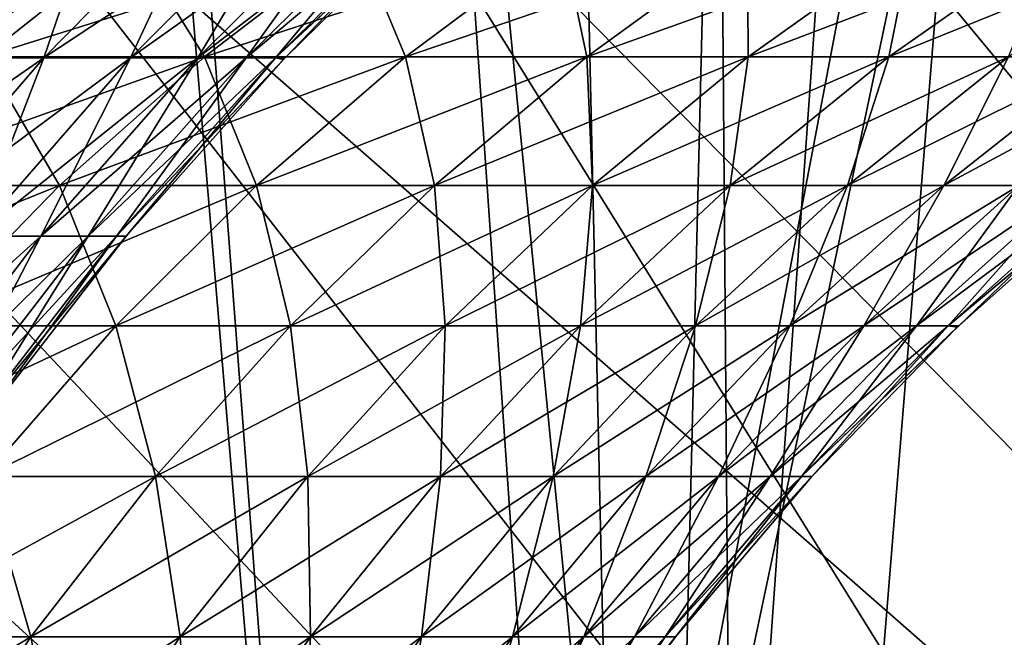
# Model space of a CAD drawing. Header units: millimetres. Extents: x -168 to 168, y -59 to 34.
# Tile 332 of 494: x 34.88 to 39.75, y -14.95 to -11.89. Entities that reach past the tile are written whole.
import ezdxf

# ---------------------------------------------------------------- set-up
doc = ezdxf.new("R2010")
doc.units = ezdxf.units.MM
doc.header["$LTSCALE"] = 33.374815
for name, color, linetype in [('2', 7, 'CONTINUOUS'), ('23', 7, 'CONTINUOUS'), ('24', 7, 'CONTINUOUS'), ('25', 7, 'CONTINUOUS'), ('26', 7, 'CONTINUOUS'), ('3', 7, 'CONTINUOUS'), ('33', 7, 'CONTINUOUS'), ('34', 7, 'CONTINUOUS'), ('37', 7, 'CONTINUOUS'), ('38', 7, 'CONTINUOUS'), ('8', 7, 'CONTINUOUS')]:
    doc.layers.add(name, color=color, linetype=linetype)

msp = doc.modelspace()

# ---------------------------------------------------------------- linework, layer by layer
at = {"layer": '2', "color": 7, "linetype": 'Continuous', "true_color": 0xf5f5f5}
for points in [[(30.325, -4.9554, 158.9694), (35.3034, -4.9554, 157.9384), (31.776, -23.5022, 158.8508), (30.325, -4.9554, 158.9694)], [(31.776, -23.5022, 158.8508), (35.3034, -4.9554, 157.9384), (36.7179, -23.5022, 157.7818), (31.776, -23.5022, 158.8508)], [(35.3034, -4.9554, 157.9384), (40.247, -4.9554, 156.7516), (36.7179, -23.5022, 157.7818), (35.3034, -4.9554, 157.9384)], [(36.7179, -23.5022, 157.7818), (40.247, -4.9554, 156.7516), (41.6241, -23.5022, 156.5591), (36.7179, -23.5022, 157.7818)]]:
    msp.add_3dface(points, dxfattribs=at)
at = {"layer": '23', "color": 3, "linetype": 'Continuous'}
for points in [[(33.5214, -12.076, -23.8311), (35.4348, -11.497, -22.5388), (34.7038, -12.076, -22.0739), (33.5214, -12.076, -23.8311)], [(34.2276, -11.497, -24.3331), (35.4348, -11.497, -22.5388), (33.5214, -12.076, -23.8311), (34.2276, -11.497, -24.3331)], [(34.7038, -12.076, -22.0739), (36.5481, -11.497, -20.6848), (35.7941, -12.076, -20.2581), (34.7038, -12.076, -22.0739)], [(35.4348, -11.497, -22.5388), (36.5481, -11.497, -20.6848), (34.7038, -12.076, -22.0739), (35.4348, -11.497, -22.5388)], [(35.7941, -12.076, -20.2581), (37.5645, -11.497, -18.7759), (36.7895, -12.076, -18.3886), (35.7941, -12.076, -20.2581)], [(36.5481, -11.497, -20.6848), (37.5645, -11.497, -18.7759), (35.7941, -12.076, -20.2581), (36.5481, -11.497, -20.6848)], [(37.5645, -11.497, -18.7759), (38.4812, -11.497, -16.8173), (36.7895, -12.076, -18.3886), (37.5645, -11.497, -18.7759)], [(36.7895, -12.076, -18.3886), (38.4812, -11.497, -16.8173), (37.6873, -12.076, -16.4703), (36.7895, -12.076, -18.3886)], [(38.4812, -11.497, -16.8173), (39.2959, -11.497, -14.814), (37.6873, -12.076, -16.4703), (38.4812, -11.497, -16.8173)], [(37.6873, -12.076, -16.4703), (39.2959, -11.497, -14.814), (38.4852, -12.076, -14.5084), (37.6873, -12.076, -16.4703)], [(38.4852, -12.076, -14.5084), (40.0064, -11.497, -12.7715), (39.1811, -12.076, -12.508), (38.4852, -12.076, -14.5084)], [(39.2959, -11.497, -14.814), (40.0064, -11.497, -12.7715), (38.4852, -12.076, -14.5084), (39.2959, -11.497, -14.814)], [(39.1811, -12.076, -12.508), (40.6109, -11.497, -10.6951), (39.773, -12.076, -10.4744), (39.1811, -12.076, -12.508)], [(40.0064, -11.497, -12.7715), (40.6109, -11.497, -10.6951), (39.1811, -12.076, -12.508), (40.0064, -11.497, -12.7715)], [(34.0084, -12.7139, -21.6316), (35.7941, -12.076, -20.2581), (35.0769, -12.7139, -19.8522), (34.0084, -12.7139, -21.6316)], [(34.7038, -12.076, -22.0739), (35.7941, -12.076, -20.2581), (34.0084, -12.7139, -21.6316), (34.7038, -12.076, -22.0739)], [(35.0769, -12.7139, -19.8522), (36.7895, -12.076, -18.3886), (36.0524, -12.7139, -18.0201), (35.0769, -12.7139, -19.8522)], [(35.7941, -12.076, -20.2581), (36.7895, -12.076, -18.3886), (35.0769, -12.7139, -19.8522), (35.7941, -12.076, -20.2581)], [(36.0524, -12.7139, -18.0201), (37.6873, -12.076, -16.4703), (36.9322, -12.7139, -16.1403), (36.0524, -12.7139, -18.0201)], [(36.7895, -12.076, -18.3886), (37.6873, -12.076, -16.4703), (36.0524, -12.7139, -18.0201), (36.7895, -12.076, -18.3886)], [(36.9322, -12.7139, -16.1403), (38.4852, -12.076, -14.5084), (37.7141, -12.7139, -14.2177), (36.9322, -12.7139, -16.1403)], [(37.6873, -12.076, -16.4703), (38.4852, -12.076, -14.5084), (36.9322, -12.7139, -16.1403), (37.6873, -12.076, -16.4703)], [(37.7141, -12.7139, -14.2177), (39.1811, -12.076, -12.508), (38.396, -12.7139, -12.2574), (37.7141, -12.7139, -14.2177)], [(38.4852, -12.076, -14.5084), (39.1811, -12.076, -12.508), (37.7141, -12.7139, -14.2177), (38.4852, -12.076, -14.5084)], [(38.396, -12.7139, -12.2574), (39.773, -12.076, -10.4744), (38.9761, -12.7139, -10.2645), (38.396, -12.7139, -12.2574)], [(39.1811, -12.076, -12.508), (39.773, -12.076, -10.4744), (38.396, -12.7139, -12.2574), (39.1811, -12.076, -12.508)], [(38.9761, -12.7139, -10.2645), (40.2595, -12.076, -8.4131), (39.4528, -12.7139, -8.2445), (38.9761, -12.7139, -10.2645)], [(39.773, -12.076, -10.4744), (40.2595, -12.076, -8.4131), (38.9761, -12.7139, -10.2645), (39.773, -12.076, -10.4744)], [(40.2595, -12.076, -8.4131), (40.6392, -12.076, -6.3294), (39.4528, -12.7139, -8.2445), (40.2595, -12.076, -8.4131)], [(39.4528, -12.7139, -8.2445), (40.6392, -12.076, -6.3294), (39.825, -12.7139, -6.2026), (39.4528, -12.7139, -8.2445)], [(34.0084, -12.7139, -21.6316), (35.0769, -12.7139, -19.8522), (33.3521, -13.4073, -21.2141), (34.0084, -12.7139, -21.6316)], [(33.3521, -13.4073, -21.2141), (35.0769, -12.7139, -19.8522), (34.4, -13.4073, -19.4691), (33.3521, -13.4073, -21.2141)], [(35.0769, -12.7139, -19.8522), (36.0524, -12.7139, -18.0201), (34.4, -13.4073, -19.4691), (35.0769, -12.7139, -19.8522)], [(34.4, -13.4073, -19.4691), (36.0524, -12.7139, -18.0201), (35.3566, -13.4073, -17.6724), (34.4, -13.4073, -19.4691)], [(36.0524, -12.7139, -18.0201), (36.9322, -12.7139, -16.1403), (35.3566, -13.4073, -17.6724), (36.0524, -12.7139, -18.0201)], [(35.3566, -13.4073, -17.6724), (36.9322, -12.7139, -16.1403), (36.2195, -13.4073, -15.8288), (35.3566, -13.4073, -17.6724)], [(36.9322, -12.7139, -16.1403), (37.7141, -12.7139, -14.2177), (36.2195, -13.4073, -15.8288), (36.9322, -12.7139, -16.1403)], [(36.2195, -13.4073, -15.8288), (37.7141, -12.7139, -14.2177), (36.9863, -13.4073, -13.9433), (36.2195, -13.4073, -15.8288)], [(37.7141, -12.7139, -14.2177), (38.396, -12.7139, -12.2574), (36.9863, -13.4073, -13.9433), (37.7141, -12.7139, -14.2177)], [(36.9863, -13.4073, -13.9433), (38.396, -12.7139, -12.2574), (37.6551, -13.4073, -12.0208), (36.9863, -13.4073, -13.9433)], [(38.396, -12.7139, -12.2574), (38.9761, -12.7139, -10.2645), (37.6551, -13.4073, -12.0208), (38.396, -12.7139, -12.2574)], [(37.6551, -13.4073, -12.0208), (38.9761, -12.7139, -10.2645), (38.2239, -13.4073, -10.0664), (37.6551, -13.4073, -12.0208)], [(38.9761, -12.7139, -10.2645), (39.4528, -12.7139, -8.2445), (38.2239, -13.4073, -10.0664), (38.9761, -12.7139, -10.2645)], [(38.2239, -13.4073, -10.0664), (39.4528, -12.7139, -8.2445), (38.6915, -13.4073, -8.0854), (38.2239, -13.4073, -10.0664)], [(39.4528, -12.7139, -8.2445), (39.825, -12.7139, -6.2026), (38.6915, -13.4073, -8.0854), (39.4528, -12.7139, -8.2445)], [(38.6915, -13.4073, -8.0854), (39.825, -12.7139, -6.2026), (39.0564, -13.4073, -6.0829), (38.6915, -13.4073, -8.0854)], [(39.825, -12.7139, -6.2026), (40.0914, -12.7139, -4.1442), (39.0564, -13.4073, -6.0829), (39.825, -12.7139, -6.2026)], [(39.0564, -13.4073, -6.0829), (40.0914, -12.7139, -4.1442), (39.3178, -13.4073, -4.0642), (39.0564, -13.4073, -6.0829)], [(39.3178, -13.4073, -4.0642), (40.2516, -12.7139, -2.0749), (39.4748, -13.4073, -2.0348), (39.3178, -13.4073, -4.0642)], [(40.0914, -12.7139, -4.1442), (40.2516, -12.7139, -2.0749), (39.3178, -13.4073, -4.0642), (40.0914, -12.7139, -4.1442)], [(40.2516, -12.7139, -2.0749), (40.3051, -12.7139), (39.4748, -13.4073, -2.0348), (40.2516, -12.7139, -2.0749)], [(39.4748, -13.4073, -2.0348), (40.3051, -12.7139), (40.2963, -12.7212), (39.4748, -13.4073, -2.0348)], [(39.5273, -13.4073), (39.4748, -13.4073, -2.0348), (40.2963, -12.7212), (39.5273, -13.4073)], [(33.7666, -14.1532, -19.1106), (35.3566, -13.4073, -17.6724), (34.7056, -14.1532, -17.347), (33.7666, -14.1532, -19.1106)], [(34.4, -13.4073, -19.4691), (35.3566, -13.4073, -17.6724), (33.7666, -14.1532, -19.1106), (34.4, -13.4073, -19.4691)], [(34.7056, -14.1532, -17.347), (36.2195, -13.4073, -15.8288), (35.5526, -14.1532, -15.5374), (34.7056, -14.1532, -17.347)], [(35.3566, -13.4073, -17.6724), (36.2195, -13.4073, -15.8288), (34.7056, -14.1532, -17.347), (35.3566, -13.4073, -17.6724)], [(35.5526, -14.1532, -15.5374), (36.9863, -13.4073, -13.9433), (36.3053, -14.1532, -13.6866), (35.5526, -14.1532, -15.5374)], [(36.2195, -13.4073, -15.8288), (36.9863, -13.4073, -13.9433), (35.5526, -14.1532, -15.5374), (36.2195, -13.4073, -15.8288)], [(36.3053, -14.1532, -13.6866), (37.6551, -13.4073, -12.0208), (36.9617, -14.1532, -11.7995), (36.3053, -14.1532, -13.6866)], [(36.9863, -13.4073, -13.9433), (37.6551, -13.4073, -12.0208), (36.3053, -14.1532, -13.6866), (36.9863, -13.4073, -13.9433)], [(36.9617, -14.1532, -11.7995), (38.2239, -13.4073, -10.0664), (37.5202, -14.1532, -9.8811), (36.9617, -14.1532, -11.7995)], [(37.6551, -13.4073, -12.0208), (38.2239, -13.4073, -10.0664), (36.9617, -14.1532, -11.7995), (37.6551, -13.4073, -12.0208)], [(38.2239, -13.4073, -10.0664), (38.6915, -13.4073, -8.0854), (37.5202, -14.1532, -9.8811), (38.2239, -13.4073, -10.0664)], [(37.5202, -14.1532, -9.8811), (38.6915, -13.4073, -8.0854), (37.9791, -14.1532, -7.9365), (37.5202, -14.1532, -9.8811)], [(38.6915, -13.4073, -8.0854), (39.0564, -13.4073, -6.0829), (37.9791, -14.1532, -7.9365), (38.6915, -13.4073, -8.0854)], [(37.9791, -14.1532, -7.9365), (39.0564, -13.4073, -6.0829), (38.3373, -14.1532, -5.9709), (37.9791, -14.1532, -7.9365)], [(38.3373, -14.1532, -5.9709), (39.3178, -13.4073, -4.0642), (38.5938, -14.1532, -3.9894), (38.3373, -14.1532, -5.9709)], [(39.0564, -13.4073, -6.0829), (39.3178, -13.4073, -4.0642), (38.3373, -14.1532, -5.9709), (39.0564, -13.4073, -6.0829)], [(38.5938, -14.1532, -3.9894), (39.4748, -13.4073, -2.0348), (38.748, -14.1532, -1.9973), (38.5938, -14.1532, -3.9894)], [(39.3178, -13.4073, -4.0642), (39.4748, -13.4073, -2.0348), (38.5938, -14.1532, -3.9894), (39.3178, -13.4073, -4.0642)], [(38.748, -14.1532, -1.9973), (39.5273, -13.4073), (39.5197, -13.4145), (38.748, -14.1532, -1.9973)], [(39.4748, -13.4073, -2.0348), (39.5273, -13.4073), (38.748, -14.1532, -1.9973), (39.4748, -13.4073, -2.0348)], [(38.7995, -14.1532), (38.748, -14.1532, -1.9973), (39.5197, -13.4145), (38.7995, -14.1532)], [(34.1025, -14.9477, -17.0455), (35.5526, -14.1532, -15.5374), (34.9348, -14.9477, -15.2674), (34.1025, -14.9477, -17.0455)], [(34.7056, -14.1532, -17.347), (35.5526, -14.1532, -15.5374), (34.1025, -14.9477, -17.0455), (34.7056, -14.1532, -17.347)], [(34.9348, -14.9477, -15.2674), (36.3053, -14.1532, -13.6866), (35.6744, -14.9477, -13.4487), (34.9348, -14.9477, -15.2674)], [(35.5526, -14.1532, -15.5374), (36.3053, -14.1532, -13.6866), (34.9348, -14.9477, -15.2674), (35.5526, -14.1532, -15.5374)], [(35.6744, -14.9477, -13.4487), (36.9617, -14.1532, -11.7995), (36.3194, -14.9477, -11.5944), (35.6744, -14.9477, -13.4487)], [(36.3053, -14.1532, -13.6866), (36.9617, -14.1532, -11.7995), (35.6744, -14.9477, -13.4487), (36.3053, -14.1532, -13.6866)], [(36.9617, -14.1532, -11.7995), (37.5202, -14.1532, -9.8811), (36.3194, -14.9477, -11.5944), (36.9617, -14.1532, -11.7995)], [(36.3194, -14.9477, -11.5944), (37.5202, -14.1532, -9.8811), (36.8681, -14.9477, -9.7094), (36.3194, -14.9477, -11.5944)], [(37.5202, -14.1532, -9.8811), (37.9791, -14.1532, -7.9365), (36.8681, -14.9477, -9.7094), (37.5202, -14.1532, -9.8811)], [(36.8681, -14.9477, -9.7094), (37.9791, -14.1532, -7.9365), (37.3191, -14.9477, -7.7986), (36.8681, -14.9477, -9.7094)], [(37.3191, -14.9477, -7.7986), (38.3373, -14.1532, -5.9709), (37.6711, -14.9477, -5.8671), (37.3191, -14.9477, -7.7986)], [(37.9791, -14.1532, -7.9365), (38.3373, -14.1532, -5.9709), (37.3191, -14.9477, -7.7986), (37.9791, -14.1532, -7.9365)], [(37.6711, -14.9477, -5.8671), (38.5938, -14.1532, -3.9894), (37.9231, -14.9477, -3.9201), (37.6711, -14.9477, -5.8671)], [(38.3373, -14.1532, -5.9709), (38.5938, -14.1532, -3.9894), (37.6711, -14.9477, -5.8671), (38.3373, -14.1532, -5.9709)], [(37.9231, -14.9477, -3.9201), (38.748, -14.1532, -1.9973), (38.0747, -14.9477, -1.9626), (37.9231, -14.9477, -3.9201)], [(38.5938, -14.1532, -3.9894), (38.748, -14.1532, -1.9973), (37.9231, -14.9477, -3.9201), (38.5938, -14.1532, -3.9894)], [(38.0747, -14.9477, -1.9626), (38.7995, -14.1532), (38.1252, -14.9477), (38.0747, -14.9477, -1.9626)], [(38.748, -14.1532, -1.9973), (38.7995, -14.1532), (38.0747, -14.9477, -1.9626), (38.748, -14.1532, -1.9973)], [(34.1025, -14.9477, -17.0455), (34.9348, -14.9477, -15.2674), (33.5502, -15.7872, -16.7695), (34.1025, -14.9477, -17.0455)], [(33.5502, -15.7872, -16.7695), (34.9348, -14.9477, -15.2674), (34.369, -15.7872, -15.0201), (33.5502, -15.7872, -16.7695)], [(34.9348, -14.9477, -15.2674), (35.6744, -14.9477, -13.4487), (34.369, -15.7872, -15.0201), (34.9348, -14.9477, -15.2674)], [(34.369, -15.7872, -15.0201), (35.6744, -14.9477, -13.4487), (35.0966, -15.7872, -13.2309), (34.369, -15.7872, -15.0201)], [(35.0966, -15.7872, -13.2309), (36.3194, -14.9477, -11.5944), (35.7312, -15.7872, -11.4067), (35.0966, -15.7872, -13.2309)], [(35.6744, -14.9477, -13.4487), (36.3194, -14.9477, -11.5944), (35.0966, -15.7872, -13.2309), (35.6744, -14.9477, -13.4487)], [(35.7312, -15.7872, -11.4067), (36.8681, -14.9477, -9.7094), (36.271, -15.7872, -9.5521), (35.7312, -15.7872, -11.4067)], [(36.3194, -14.9477, -11.5944), (36.8681, -14.9477, -9.7094), (35.7312, -15.7872, -11.4067), (36.3194, -14.9477, -11.5944)], [(36.271, -15.7872, -9.5521), (37.3191, -14.9477, -7.7986), (36.7147, -15.7872, -7.6723), (36.271, -15.7872, -9.5521)], [(36.8681, -14.9477, -9.7094), (37.3191, -14.9477, -7.7986), (36.271, -15.7872, -9.5521), (36.8681, -14.9477, -9.7094)], [(36.7147, -15.7872, -7.6723), (37.6711, -14.9477, -5.8671), (37.0609, -15.7872, -5.7721), (36.7147, -15.7872, -7.6723)], [(37.3191, -14.9477, -7.7986), (37.6711, -14.9477, -5.8671), (36.7147, -15.7872, -7.6723), (37.3191, -14.9477, -7.7986)], [(37.0609, -15.7872, -5.7721), (37.9231, -14.9477, -3.9201), (37.3089, -15.7872, -3.8566), (37.0609, -15.7872, -5.7721)], [(37.6711, -14.9477, -5.8671), (37.9231, -14.9477, -3.9201), (37.0609, -15.7872, -5.7721), (37.6711, -14.9477, -5.8671)], [(37.3089, -15.7872, -3.8566), (38.0747, -14.9477, -1.9626), (37.458, -15.7872, -1.9309), (37.3089, -15.7872, -3.8566)], [(37.9231, -14.9477, -3.9201), (38.0747, -14.9477, -1.9626), (37.3089, -15.7872, -3.8566), (37.9231, -14.9477, -3.9201)], [(37.458, -15.7872, -1.9309), (38.1252, -14.9477), (37.5077, -15.7872), (37.458, -15.7872, -1.9309)], [(38.0747, -14.9477, -1.9626), (38.1252, -14.9477), (37.458, -15.7872, -1.9309), (38.0747, -14.9477, -1.9626)]]:
    msp.add_3dface(points, dxfattribs=at)
at = {"layer": '24', "color": 3, "linetype": 'Continuous'}
for points in [[(35.4348, -11.497, 22.5388), (34.2276, -11.497, 24.3331), (34.7038, -12.076, 22.0739), (35.4348, -11.497, 22.5388)], [(35.7941, -12.076, 20.2581), (35.4348, -11.497, 22.5388), (34.7038, -12.076, 22.0739), (35.7941, -12.076, 20.2581)], [(36.5481, -11.497, 20.6848), (35.4348, -11.497, 22.5388), (35.7941, -12.076, 20.2581), (36.5481, -11.497, 20.6848)], [(36.7895, -12.076, 18.3886), (36.5481, -11.497, 20.6848), (35.7941, -12.076, 20.2581), (36.7895, -12.076, 18.3886)], [(37.5645, -11.497, 18.7759), (36.5481, -11.497, 20.6848), (36.7895, -12.076, 18.3886), (37.5645, -11.497, 18.7759)], [(37.6873, -12.076, 16.4703), (37.5645, -11.497, 18.7759), (36.7895, -12.076, 18.3886), (37.6873, -12.076, 16.4703)], [(38.4812, -11.497, 16.8173), (37.5645, -11.497, 18.7759), (37.6873, -12.076, 16.4703), (38.4812, -11.497, 16.8173)], [(38.4852, -12.076, 14.5084), (38.4812, -11.497, 16.8173), (37.6873, -12.076, 16.4703), (38.4852, -12.076, 14.5084)], [(39.2959, -11.497, 14.814), (38.4812, -11.497, 16.8173), (38.4852, -12.076, 14.5084), (39.2959, -11.497, 14.814)], [(39.1811, -12.076, 12.508), (39.2959, -11.497, 14.814), (38.4852, -12.076, 14.5084), (39.1811, -12.076, 12.508)], [(39.773, -12.076, 10.4744), (40.0064, -11.497, 12.7715), (39.1811, -12.076, 12.508), (39.773, -12.076, 10.4744)], [(40.0064, -11.497, 12.7715), (39.2959, -11.497, 14.814), (39.1811, -12.076, 12.508), (40.0064, -11.497, 12.7715)], [(35.0769, -12.7139, 19.8522), (34.7038, -12.076, 22.0739), (34.0084, -12.7139, 21.6316), (35.0769, -12.7139, 19.8522)], [(35.7941, -12.076, 20.2581), (34.7038, -12.076, 22.0739), (35.0769, -12.7139, 19.8522), (35.7941, -12.076, 20.2581)], [(36.0524, -12.7139, 18.0201), (35.7941, -12.076, 20.2581), (35.0769, -12.7139, 19.8522), (36.0524, -12.7139, 18.0201)], [(36.7895, -12.076, 18.3886), (35.7941, -12.076, 20.2581), (36.0524, -12.7139, 18.0201), (36.7895, -12.076, 18.3886)], [(36.9322, -12.7139, 16.1403), (36.7895, -12.076, 18.3886), (36.0524, -12.7139, 18.0201), (36.9322, -12.7139, 16.1403)], [(37.6873, -12.076, 16.4703), (36.7895, -12.076, 18.3886), (36.9322, -12.7139, 16.1403), (37.6873, -12.076, 16.4703)], [(37.7141, -12.7139, 14.2177), (37.6873, -12.076, 16.4703), (36.9322, -12.7139, 16.1403), (37.7141, -12.7139, 14.2177)], [(38.4852, -12.076, 14.5084), (37.6873, -12.076, 16.4703), (37.7141, -12.7139, 14.2177), (38.4852, -12.076, 14.5084)], [(38.396, -12.7139, 12.2574), (38.4852, -12.076, 14.5084), (37.7141, -12.7139, 14.2177), (38.396, -12.7139, 12.2574)], [(38.9761, -12.7139, 10.2645), (39.1811, -12.076, 12.508), (38.396, -12.7139, 12.2574), (38.9761, -12.7139, 10.2645)], [(39.1811, -12.076, 12.508), (38.4852, -12.076, 14.5084), (38.396, -12.7139, 12.2574), (39.1811, -12.076, 12.508)], [(39.4528, -12.7139, 8.2445), (39.773, -12.076, 10.4744), (38.9761, -12.7139, 10.2645), (39.4528, -12.7139, 8.2445)], [(39.773, -12.076, 10.4744), (39.1811, -12.076, 12.508), (38.9761, -12.7139, 10.2645), (39.773, -12.076, 10.4744)], [(39.825, -12.7139, 6.2026), (40.2595, -12.076, 8.4131), (39.4528, -12.7139, 8.2445), (39.825, -12.7139, 6.2026)], [(40.2595, -12.076, 8.4131), (39.773, -12.076, 10.4744), (39.4528, -12.7139, 8.2445), (40.2595, -12.076, 8.4131)], [(35.0769, -12.7139, 19.8522), (34.0084, -12.7139, 21.6316), (34.4, -13.4073, 19.4691), (35.0769, -12.7139, 19.8522)], [(35.3566, -13.4073, 17.6724), (35.0769, -12.7139, 19.8522), (34.4, -13.4073, 19.4691), (35.3566, -13.4073, 17.6724)], [(36.0524, -12.7139, 18.0201), (35.0769, -12.7139, 19.8522), (35.3566, -13.4073, 17.6724), (36.0524, -12.7139, 18.0201)], [(36.2195, -13.4073, 15.8288), (36.0524, -12.7139, 18.0201), (35.3566, -13.4073, 17.6724), (36.2195, -13.4073, 15.8288)], [(36.9322, -12.7139, 16.1403), (36.0524, -12.7139, 18.0201), (36.2195, -13.4073, 15.8288), (36.9322, -12.7139, 16.1403)], [(36.9863, -13.4073, 13.9433), (36.9322, -12.7139, 16.1403), (36.2195, -13.4073, 15.8288), (36.9863, -13.4073, 13.9433)], [(37.7141, -12.7139, 14.2177), (36.9322, -12.7139, 16.1403), (36.9863, -13.4073, 13.9433), (37.7141, -12.7139, 14.2177)], [(37.6551, -13.4073, 12.0208), (37.7141, -12.7139, 14.2177), (36.9863, -13.4073, 13.9433), (37.6551, -13.4073, 12.0208)], [(38.2239, -13.4073, 10.0664), (38.396, -12.7139, 12.2574), (37.6551, -13.4073, 12.0208), (38.2239, -13.4073, 10.0664)], [(38.396, -12.7139, 12.2574), (37.7141, -12.7139, 14.2177), (37.6551, -13.4073, 12.0208), (38.396, -12.7139, 12.2574)], [(38.6915, -13.4073, 8.0854), (38.9761, -12.7139, 10.2645), (38.2239, -13.4073, 10.0664), (38.6915, -13.4073, 8.0854)], [(38.9761, -12.7139, 10.2645), (38.396, -12.7139, 12.2574), (38.2239, -13.4073, 10.0664), (38.9761, -12.7139, 10.2645)], [(39.0564, -13.4073, 6.0829), (39.4528, -12.7139, 8.2445), (38.6915, -13.4073, 8.0854), (39.0564, -13.4073, 6.0829)], [(39.4528, -12.7139, 8.2445), (38.9761, -12.7139, 10.2645), (38.6915, -13.4073, 8.0854), (39.4528, -12.7139, 8.2445)], [(39.3178, -13.4073, 4.0642), (39.825, -12.7139, 6.2026), (39.0564, -13.4073, 6.0829), (39.3178, -13.4073, 4.0642)], [(39.825, -12.7139, 6.2026), (39.4528, -12.7139, 8.2445), (39.0564, -13.4073, 6.0829), (39.825, -12.7139, 6.2026)], [(40.0914, -12.7139, 4.1442), (39.825, -12.7139, 6.2026), (39.3178, -13.4073, 4.0642), (40.0914, -12.7139, 4.1442)], [(39.4748, -13.4073, 2.0348), (40.0914, -12.7139, 4.1442), (39.3178, -13.4073, 4.0642), (39.4748, -13.4073, 2.0348)], [(40.2516, -12.7139, 2.0749), (40.0914, -12.7139, 4.1442), (39.4748, -13.4073, 2.0348), (40.2516, -12.7139, 2.0749)], [(39.5273, -13.4073), (40.2516, -12.7139, 2.0749), (39.4748, -13.4073, 2.0348), (39.5273, -13.4073)], [(39.5273, -13.4073), (40.2963, -12.7212), (40.2516, -12.7139, 2.0749), (39.5273, -13.4073)], [(35.3566, -13.4073, 17.6724), (34.4, -13.4073, 19.4691), (34.7056, -14.1532, 17.347), (35.3566, -13.4073, 17.6724)], [(35.5526, -14.1532, 15.5374), (35.3566, -13.4073, 17.6724), (34.7056, -14.1532, 17.347), (35.5526, -14.1532, 15.5374)], [(36.2195, -13.4073, 15.8288), (35.3566, -13.4073, 17.6724), (35.5526, -14.1532, 15.5374), (36.2195, -13.4073, 15.8288)], [(36.3053, -14.1532, 13.6866), (36.2195, -13.4073, 15.8288), (35.5526, -14.1532, 15.5374), (36.3053, -14.1532, 13.6866)], [(36.9863, -13.4073, 13.9433), (36.2195, -13.4073, 15.8288), (36.3053, -14.1532, 13.6866), (36.9863, -13.4073, 13.9433)], [(36.9617, -14.1532, 11.7995), (36.9863, -13.4073, 13.9433), (36.3053, -14.1532, 13.6866), (36.9617, -14.1532, 11.7995)], [(37.6551, -13.4073, 12.0208), (36.9863, -13.4073, 13.9433), (36.9617, -14.1532, 11.7995), (37.6551, -13.4073, 12.0208)], [(37.5202, -14.1532, 9.8811), (37.6551, -13.4073, 12.0208), (36.9617, -14.1532, 11.7995), (37.5202, -14.1532, 9.8811)], [(38.2239, -13.4073, 10.0664), (37.6551, -13.4073, 12.0208), (37.5202, -14.1532, 9.8811), (38.2239, -13.4073, 10.0664)], [(37.9791, -14.1532, 7.9365), (38.2239, -13.4073, 10.0664), (37.5202, -14.1532, 9.8811), (37.9791, -14.1532, 7.9365)], [(38.6915, -13.4073, 8.0854), (38.2239, -13.4073, 10.0664), (37.9791, -14.1532, 7.9365), (38.6915, -13.4073, 8.0854)], [(38.3373, -14.1532, 5.9709), (38.6915, -13.4073, 8.0854), (37.9791, -14.1532, 7.9365), (38.3373, -14.1532, 5.9709)], [(39.0564, -13.4073, 6.0829), (38.6915, -13.4073, 8.0854), (38.3373, -14.1532, 5.9709), (39.0564, -13.4073, 6.0829)], [(38.5938, -14.1532, 3.9894), (39.0564, -13.4073, 6.0829), (38.3373, -14.1532, 5.9709), (38.5938, -14.1532, 3.9894)], [(39.3178, -13.4073, 4.0642), (39.0564, -13.4073, 6.0829), (38.5938, -14.1532, 3.9894), (39.3178, -13.4073, 4.0642)], [(38.748, -14.1532, 1.9973), (39.3178, -13.4073, 4.0642), (38.5938, -14.1532, 3.9894), (38.748, -14.1532, 1.9973)], [(39.4748, -13.4073, 2.0348), (39.3178, -13.4073, 4.0642), (38.748, -14.1532, 1.9973), (39.4748, -13.4073, 2.0348)], [(38.7995, -14.1532), (39.4748, -13.4073, 2.0348), (38.748, -14.1532, 1.9973), (38.7995, -14.1532)], [(38.7995, -14.1532), (39.5197, -13.4145), (39.4748, -13.4073, 2.0348), (38.7995, -14.1532)], [(39.5197, -13.4145), (39.5273, -13.4073), (39.4748, -13.4073, 2.0348), (39.5197, -13.4145)], [(34.9348, -14.9477, 15.2674), (34.7056, -14.1532, 17.347), (34.1025, -14.9477, 17.0455), (34.9348, -14.9477, 15.2674)], [(35.5526, -14.1532, 15.5374), (34.7056, -14.1532, 17.347), (34.9348, -14.9477, 15.2674), (35.5526, -14.1532, 15.5374)], [(35.6744, -14.9477, 13.4487), (35.5526, -14.1532, 15.5374), (34.9348, -14.9477, 15.2674), (35.6744, -14.9477, 13.4487)], [(36.3053, -14.1532, 13.6866), (35.5526, -14.1532, 15.5374), (35.6744, -14.9477, 13.4487), (36.3053, -14.1532, 13.6866)], [(36.3194, -14.9477, 11.5944), (36.3053, -14.1532, 13.6866), (35.6744, -14.9477, 13.4487), (36.3194, -14.9477, 11.5944)], [(36.9617, -14.1532, 11.7995), (36.3053, -14.1532, 13.6866), (36.3194, -14.9477, 11.5944), (36.9617, -14.1532, 11.7995)], [(36.8681, -14.9477, 9.7094), (36.9617, -14.1532, 11.7995), (36.3194, -14.9477, 11.5944), (36.8681, -14.9477, 9.7094)], [(37.3191, -14.9477, 7.7986), (37.5202, -14.1532, 9.8811), (36.8681, -14.9477, 9.7094), (37.3191, -14.9477, 7.7986)], [(37.5202, -14.1532, 9.8811), (36.9617, -14.1532, 11.7995), (36.8681, -14.9477, 9.7094), (37.5202, -14.1532, 9.8811)], [(37.6711, -14.9477, 5.8671), (37.9791, -14.1532, 7.9365), (37.3191, -14.9477, 7.7986), (37.6711, -14.9477, 5.8671)], [(37.9791, -14.1532, 7.9365), (37.5202, -14.1532, 9.8811), (37.3191, -14.9477, 7.7986), (37.9791, -14.1532, 7.9365)], [(38.3373, -14.1532, 5.9709), (37.9791, -14.1532, 7.9365), (37.6711, -14.9477, 5.8671), (38.3373, -14.1532, 5.9709)], [(37.9231, -14.9477, 3.9201), (38.3373, -14.1532, 5.9709), (37.6711, -14.9477, 5.8671), (37.9231, -14.9477, 3.9201)], [(38.0747, -14.9477, 1.9626), (38.5938, -14.1532, 3.9894), (37.9231, -14.9477, 3.9201), (38.0747, -14.9477, 1.9626)], [(38.5938, -14.1532, 3.9894), (38.3373, -14.1532, 5.9709), (37.9231, -14.9477, 3.9201), (38.5938, -14.1532, 3.9894)], [(38.748, -14.1532, 1.9973), (38.5938, -14.1532, 3.9894), (38.0747, -14.9477, 1.9626), (38.748, -14.1532, 1.9973)], [(38.1252, -14.9477), (38.748, -14.1532, 1.9973), (38.0747, -14.9477, 1.9626), (38.1252, -14.9477)], [(38.1252, -14.9477), (38.7995, -14.1532), (38.748, -14.1532, 1.9973), (38.1252, -14.9477)], [(34.9348, -14.9477, 15.2674), (34.1025, -14.9477, 17.0455), (34.369, -15.7872, 15.0201), (34.9348, -14.9477, 15.2674)], [(35.0966, -15.7872, 13.2309), (34.9348, -14.9477, 15.2674), (34.369, -15.7872, 15.0201), (35.0966, -15.7872, 13.2309)], [(35.6744, -14.9477, 13.4487), (34.9348, -14.9477, 15.2674), (35.0966, -15.7872, 13.2309), (35.6744, -14.9477, 13.4487)], [(35.7312, -15.7872, 11.4067), (35.6744, -14.9477, 13.4487), (35.0966, -15.7872, 13.2309), (35.7312, -15.7872, 11.4067)], [(36.3194, -14.9477, 11.5944), (35.6744, -14.9477, 13.4487), (35.7312, -15.7872, 11.4067), (36.3194, -14.9477, 11.5944)], [(36.271, -15.7872, 9.5521), (36.3194, -14.9477, 11.5944), (35.7312, -15.7872, 11.4067), (36.271, -15.7872, 9.5521)], [(36.8681, -14.9477, 9.7094), (36.3194, -14.9477, 11.5944), (36.271, -15.7872, 9.5521), (36.8681, -14.9477, 9.7094)], [(36.7147, -15.7872, 7.6723), (36.8681, -14.9477, 9.7094), (36.271, -15.7872, 9.5521), (36.7147, -15.7872, 7.6723)], [(37.3191, -14.9477, 7.7986), (36.8681, -14.9477, 9.7094), (36.7147, -15.7872, 7.6723), (37.3191, -14.9477, 7.7986)], [(37.0609, -15.7872, 5.7721), (37.3191, -14.9477, 7.7986), (36.7147, -15.7872, 7.6723), (37.0609, -15.7872, 5.7721)], [(37.6711, -14.9477, 5.8671), (37.3191, -14.9477, 7.7986), (37.0609, -15.7872, 5.7721), (37.6711, -14.9477, 5.8671)], [(37.3089, -15.7872, 3.8566), (37.6711, -14.9477, 5.8671), (37.0609, -15.7872, 5.7721), (37.3089, -15.7872, 3.8566)], [(37.9231, -14.9477, 3.9201), (37.6711, -14.9477, 5.8671), (37.3089, -15.7872, 3.8566), (37.9231, -14.9477, 3.9201)], [(37.458, -15.7872, 1.9309), (37.9231, -14.9477, 3.9201), (37.3089, -15.7872, 3.8566), (37.458, -15.7872, 1.9309)], [(38.0747, -14.9477, 1.9626), (37.9231, -14.9477, 3.9201), (37.458, -15.7872, 1.9309), (38.0747, -14.9477, 1.9626)], [(37.5077, -15.7872), (38.0747, -14.9477, 1.9626), (37.458, -15.7872, 1.9309), (37.5077, -15.7872)], [(37.5077, -15.7872), (38.1252, -14.9477), (38.0747, -14.9477, 1.9626), (37.5077, -15.7872)]]:
    msp.add_3dface(points, dxfattribs=at)
at = {"layer": '25', "color": 7, "linetype": 'Continuous', "true_color": 0xf5f5f5}
for points in [[(34.9998, -12.0808, -9.2174), (35.2831, -11.2523, -11.2636), (34.4789, -12.0808, -11.0069), (34.9998, -12.0808, -9.2174)], [(35.2831, -11.2523, -11.2636), (34.6565, -11.2523, -13.065), (34.4789, -12.0808, -11.0069), (35.2831, -11.2523, -11.2636)], [(35.4279, -12.0808, -7.4034), (35.8162, -11.2523, -9.4324), (34.9998, -12.0808, -9.2174), (35.4279, -12.0808, -7.4034)], [(35.8162, -11.2523, -9.4324), (35.2831, -11.2523, -11.2636), (34.9998, -12.0808, -9.2174), (35.8162, -11.2523, -9.4324)], [(35.762, -12.0808, -5.5698), (36.2543, -11.2523, -7.5761), (35.4279, -12.0808, -7.4034), (35.762, -12.0808, -5.5698)], [(36.2543, -11.2523, -7.5761), (35.8162, -11.2523, -9.4324), (35.4279, -12.0808, -7.4034), (36.2543, -11.2523, -7.5761)], [(36.0013, -12.0808, -3.7214), (36.5962, -11.2523, -5.6997), (35.762, -12.0808, -5.5698), (36.0013, -12.0808, -3.7214)], [(36.5962, -11.2523, -5.6997), (36.2543, -11.2523, -7.5761), (35.762, -12.0808, -5.5698), (36.5962, -11.2523, -5.6997)], [(36.1452, -12.0808, -1.8632), (36.8411, -11.2523, -3.8082), (36.0013, -12.0808, -3.7214), (36.1452, -12.0808, -1.8632)], [(36.8411, -11.2523, -3.8082), (36.5962, -11.2523, -5.6997), (36.0013, -12.0808, -3.7214), (36.8411, -11.2523, -3.8082)], [(36.1932, -12.0808), (36.9883, -11.2523, -1.9066), (36.1452, -12.0808, -1.8632), (36.1932, -12.0808)], [(36.9883, -11.2523, -1.9066), (36.8411, -11.2523, -3.8082), (36.1452, -12.0808, -1.8632), (36.9883, -11.2523, -1.9066)], [(37.0278, -11.2611), (36.9883, -11.2523, -1.9066), (36.1932, -12.0808), (37.0278, -11.2611)], [(34.9998, -12.0808, -9.2174), (34.4789, -12.0808, -11.0069), (34.2394, -12.9644, -9.0171), (34.9998, -12.0808, -9.2174)], [(34.6581, -12.9644, -7.2425), (34.9998, -12.0808, -9.2174), (34.2394, -12.9644, -9.0171), (34.6581, -12.9644, -7.2425)], [(34.985, -12.9644, -5.4488), (35.4279, -12.0808, -7.4034), (34.6581, -12.9644, -7.2425), (34.985, -12.9644, -5.4488)], [(35.4279, -12.0808, -7.4034), (34.9998, -12.0808, -9.2174), (34.6581, -12.9644, -7.2425), (35.4279, -12.0808, -7.4034)], [(35.2191, -12.9644, -3.6406), (35.762, -12.0808, -5.5698), (34.985, -12.9644, -5.4488), (35.2191, -12.9644, -3.6406)], [(35.762, -12.0808, -5.5698), (35.4279, -12.0808, -7.4034), (34.985, -12.9644, -5.4488), (35.762, -12.0808, -5.5698)], [(35.3598, -12.9644, -1.8227), (36.0013, -12.0808, -3.7214), (35.2191, -12.9644, -3.6406), (35.3598, -12.9644, -1.8227)], [(36.0013, -12.0808, -3.7214), (35.762, -12.0808, -5.5698), (35.2191, -12.9644, -3.6406), (36.0013, -12.0808, -3.7214)], [(35.4068, -12.9644), (36.1452, -12.0808, -1.8632), (35.3598, -12.9644, -1.8227), (35.4068, -12.9644)], [(36.1452, -12.0808, -1.8632), (36.0013, -12.0808, -3.7214), (35.3598, -12.9644, -1.8227), (36.1452, -12.0808, -1.8632)], [(36.185, -12.0894), (36.1452, -12.0808, -1.8632), (35.4068, -12.9644), (36.185, -12.0894)], [(36.1932, -12.0808), (36.1452, -12.0808, -1.8632), (36.185, -12.0894), (36.1932, -12.0808)], [(34.4981, -13.8991, -3.566), (34.985, -12.9644, -5.4488), (34.2688, -13.8991, -5.3372), (34.4981, -13.8991, -3.566)], [(34.985, -12.9644, -5.4488), (34.6581, -12.9644, -7.2425), (34.2688, -13.8991, -5.3372), (34.985, -12.9644, -5.4488)], [(34.6359, -13.8991, -1.7854), (35.2191, -12.9644, -3.6406), (34.4981, -13.8991, -3.566), (34.6359, -13.8991, -1.7854)], [(35.2191, -12.9644, -3.6406), (34.985, -12.9644, -5.4488), (34.4981, -13.8991, -3.566), (35.2191, -12.9644, -3.6406)], [(35.3598, -12.9644, -1.8227), (35.2191, -12.9644, -3.6406), (34.6359, -13.8991, -1.7854), (35.3598, -12.9644, -1.8227)], [(34.6819, -13.8991), (35.3598, -12.9644, -1.8227), (34.6359, -13.8991, -1.7854), (34.6819, -13.8991)], [(35.4068, -12.9644), (35.3598, -12.9644, -1.8227), (34.6819, -13.8991), (35.4068, -12.9644)]]:
    msp.add_3dface(points, dxfattribs=at)
at = {"layer": '26', "color": 7, "linetype": 'Continuous', "true_color": 0xf5f5f5}
for points in [[(34.6565, -11.2523, 13.065), (35.2831, -11.2523, 11.2636), (33.8665, -12.0808, 12.7672), (34.6565, -11.2523, 13.065)], [(33.8665, -12.0808, 12.7672), (35.2831, -11.2523, 11.2636), (34.4789, -12.0808, 11.0069), (33.8665, -12.0808, 12.7672)], [(34.4789, -12.0808, 11.0069), (35.8162, -11.2523, 9.4324), (34.9998, -12.0808, 9.2174), (34.4789, -12.0808, 11.0069)], [(35.2831, -11.2523, 11.2636), (35.8162, -11.2523, 9.4324), (34.4789, -12.0808, 11.0069), (35.2831, -11.2523, 11.2636)], [(34.9998, -12.0808, 9.2174), (36.2543, -11.2523, 7.5761), (35.4279, -12.0808, 7.4034), (34.9998, -12.0808, 9.2174)], [(35.8162, -11.2523, 9.4324), (36.2543, -11.2523, 7.5761), (34.9998, -12.0808, 9.2174), (35.8162, -11.2523, 9.4324)], [(35.4279, -12.0808, 7.4034), (36.5962, -11.2523, 5.6997), (35.762, -12.0808, 5.5698), (35.4279, -12.0808, 7.4034)], [(36.2543, -11.2523, 7.5761), (36.5962, -11.2523, 5.6997), (35.4279, -12.0808, 7.4034), (36.2543, -11.2523, 7.5761)], [(35.762, -12.0808, 5.5698), (36.8411, -11.2523, 3.8082), (36.0013, -12.0808, 3.7214), (35.762, -12.0808, 5.5698)], [(36.5962, -11.2523, 5.6997), (36.8411, -11.2523, 3.8082), (35.762, -12.0808, 5.5698), (36.5962, -11.2523, 5.6997)], [(36.0013, -12.0808, 3.7214), (36.9883, -11.2523, 1.9066), (36.1452, -12.0808, 1.8632), (36.0013, -12.0808, 3.7214)], [(36.8411, -11.2523, 3.8082), (36.9883, -11.2523, 1.9066), (36.0013, -12.0808, 3.7214), (36.8411, -11.2523, 3.8082)], [(37.0374, -11.2523), (37.0278, -11.2611), (36.1452, -12.0808, 1.8632), (37.0374, -11.2523)], [(36.9883, -11.2523, 1.9066), (37.0374, -11.2523), (36.1452, -12.0808, 1.8632), (36.9883, -11.2523, 1.9066)], [(37.0278, -11.2611), (36.1932, -12.0808), (36.1452, -12.0808, 1.8632), (37.0278, -11.2611)], [(33.7298, -12.9644, 10.7677), (34.9998, -12.0808, 9.2174), (34.2394, -12.9644, 9.0171), (33.7298, -12.9644, 10.7677)], [(34.4789, -12.0808, 11.0069), (34.9998, -12.0808, 9.2174), (33.7298, -12.9644, 10.7677), (34.4789, -12.0808, 11.0069)], [(34.2394, -12.9644, 9.0171), (35.4279, -12.0808, 7.4034), (34.6581, -12.9644, 7.2425), (34.2394, -12.9644, 9.0171)], [(34.9998, -12.0808, 9.2174), (35.4279, -12.0808, 7.4034), (34.2394, -12.9644, 9.0171), (34.9998, -12.0808, 9.2174)], [(34.6581, -12.9644, 7.2425), (35.762, -12.0808, 5.5698), (34.985, -12.9644, 5.4488), (34.6581, -12.9644, 7.2425)], [(35.4279, -12.0808, 7.4034), (35.762, -12.0808, 5.5698), (34.6581, -12.9644, 7.2425), (35.4279, -12.0808, 7.4034)], [(34.985, -12.9644, 5.4488), (36.0013, -12.0808, 3.7214), (35.2191, -12.9644, 3.6406), (34.985, -12.9644, 5.4488)], [(35.762, -12.0808, 5.5698), (36.0013, -12.0808, 3.7214), (34.985, -12.9644, 5.4488), (35.762, -12.0808, 5.5698)], [(35.2191, -12.9644, 3.6406), (36.1452, -12.0808, 1.8632), (35.3598, -12.9644, 1.8227), (35.2191, -12.9644, 3.6406)], [(36.0013, -12.0808, 3.7214), (36.1452, -12.0808, 1.8632), (35.2191, -12.9644, 3.6406), (36.0013, -12.0808, 3.7214)], [(36.1452, -12.0808, 1.8632), (36.1932, -12.0808), (35.3598, -12.9644, 1.8227), (36.1452, -12.0808, 1.8632)], [(36.1932, -12.0808), (36.185, -12.0894), (35.3598, -12.9644, 1.8227), (36.1932, -12.0808)], [(36.185, -12.0894), (35.4068, -12.9644), (35.3598, -12.9644, 1.8227), (36.185, -12.0894)], [(33.9486, -13.8991, 7.0943), (34.985, -12.9644, 5.4488), (34.2688, -13.8991, 5.3372), (33.9486, -13.8991, 7.0943)], [(34.6581, -12.9644, 7.2425), (34.985, -12.9644, 5.4488), (33.9486, -13.8991, 7.0943), (34.6581, -12.9644, 7.2425)], [(34.2688, -13.8991, 5.3372), (35.2191, -12.9644, 3.6406), (34.4981, -13.8991, 3.566), (34.2688, -13.8991, 5.3372)], [(34.985, -12.9644, 5.4488), (35.2191, -12.9644, 3.6406), (34.2688, -13.8991, 5.3372), (34.985, -12.9644, 5.4488)], [(34.4981, -13.8991, 3.566), (35.3598, -12.9644, 1.8227), (34.6359, -13.8991, 1.7854), (34.4981, -13.8991, 3.566)], [(35.2191, -12.9644, 3.6406), (35.3598, -12.9644, 1.8227), (34.4981, -13.8991, 3.566), (35.2191, -12.9644, 3.6406)], [(35.4068, -12.9644), (34.6819, -13.8991), (34.6359, -13.8991, 1.7854), (35.4068, -12.9644)], [(35.3598, -12.9644, 1.8227), (35.4068, -12.9644), (34.6359, -13.8991, 1.7854), (35.3598, -12.9644, 1.8227)]]:
    msp.add_3dface(points, dxfattribs=at)
at = {"layer": '3', "color": 7, "linetype": 'Continuous', "true_color": 0xf5f5f5}
for points in [[(35.3061, -6.75, -157.9539), (30.3273, -6.75, -158.9849), (31.776, -23.5022, -158.8508), (35.3061, -6.75, -157.9539)], [(36.7179, -23.5022, -157.7818), (35.3061, -6.75, -157.9539), (31.776, -23.5022, -158.8508), (36.7179, -23.5022, -157.7818)], [(40.2501, -6.75, -156.767), (35.3061, -6.75, -157.9539), (36.7179, -23.5022, -157.7818), (40.2501, -6.75, -156.767)], [(41.6241, -23.5022, -156.5591), (40.2501, -6.75, -156.767), (36.7179, -23.5022, -157.7818), (41.6241, -23.5022, -156.5591)]]:
    msp.add_3dface(points, dxfattribs=at)
at = {"layer": '33', "color": 3, "linetype": 'Continuous'}
for points in [[(33.4004, -23.643, 164.6007), (38.4535, -23.643, 163.4941), (33.0148, 31.8789, 162.7006), (33.4004, -23.643, 164.6007)], [(33.0148, 31.8789, 162.7006), (38.4535, -23.643, 163.4941), (38.0096, 31.8789, 161.6067), (33.0148, 31.8789, 162.7006)], [(38.4535, -23.643, 163.4941), (43.47, -23.643, 162.2324), (38.0096, 31.8789, 161.6067), (38.4535, -23.643, 163.4941)], [(38.0096, 31.8789, 161.6067), (43.47, -23.643, 162.2324), (42.9682, 31.8789, 160.3596), (38.0096, 31.8789, 161.6067)]]:
    msp.add_3dface(points, dxfattribs=at)
at = {"layer": '34', "color": 3, "linetype": 'Continuous'}
for points in [[(38.0096, 31.8789, -161.6067), (33.4004, -23.643, -164.6007), (33.0148, 31.8789, -162.7006), (38.0096, 31.8789, -161.6067)], [(38.4535, -23.643, -163.4941), (33.4004, -23.643, -164.6007), (38.0096, 31.8789, -161.6067), (38.4535, -23.643, -163.4941)], [(42.9682, 31.8789, -160.3596), (38.4535, -23.643, -163.4941), (38.0096, 31.8789, -161.6067), (42.9682, 31.8789, -160.3596)], [(43.47, -23.643, -162.2324), (38.4535, -23.643, -163.4941), (42.9682, 31.8789, -160.3596), (43.47, -23.643, -162.2324)]]:
    msp.add_3dface(points, dxfattribs=at)
at = {"layer": '37', "color": 7, "linetype": 'Continuous', "true_color": 0xf5f5f5}
for points in [[(32.9776, -23.85, -162.5176), (37.9668, -23.85, -161.425), (34.272, 29.2893, -160.8271), (32.9776, -23.85, -162.5176)], [(34.272, 29.2893, -160.8271), (37.9668, -23.85, -161.425), (39.2571, 29.2893, -159.6835), (34.272, 29.2893, -160.8271)], [(37.9668, -23.85, -161.425), (42.9199, -23.85, -160.1792), (39.2571, 29.2893, -159.6835), (37.9668, -23.85, -161.425)], [(39.2571, 29.2893, -159.6835), (42.9199, -23.85, -160.1792), (44.2043, 29.2893, -158.3854), (39.2571, 29.2893, -159.6835)]]:
    msp.add_3dface(points, dxfattribs=at)
at = {"layer": '38', "color": 7, "linetype": 'Continuous', "true_color": 0xf5f5f5}
for points in [[(36.769, 29.2893, 160.2747), (32.9778, -23.85, 162.5176), (31.7667, 29.2893, 161.3407), (36.769, 29.2893, 160.2747)], [(37.9668, -23.85, 161.425), (32.9778, -23.85, 162.5176), (36.769, 29.2893, 160.2747), (37.9668, -23.85, 161.425)], [(41.7358, 29.2893, 159.0537), (37.9668, -23.85, 161.425), (36.769, 29.2893, 160.2747), (41.7358, 29.2893, 159.0537)], [(42.9199, -23.85, 160.1792), (37.9668, -23.85, 161.425), (41.7358, 29.2893, 159.0537), (42.9199, -23.85, 160.1792)]]:
    msp.add_3dface(points, dxfattribs=at)
at = {"layer": '8', "color": 7, "linetype": 'Continuous', "true_color": 0xf6f6f6}
for points in [[(30.121, -10.5606, 115.2144), (39.7316, -23.75, 153.1295), (28.0117, -10.5606, 115.7453), (30.121, -10.5606, 115.2144)], [(39.7316, -23.75, 153.1295), (34.8531, -23.75, 154.313), (28.0117, -10.5606, 115.7453), (39.7316, -23.75, 153.1295)], [(28.0117, -10.5606, -115.7453), (39.7316, -23.75, -153.1295), (30.121, -10.5606, -115.2144), (28.0117, -10.5606, -115.7453)], [(34.8531, -23.75, -154.313), (39.7316, -23.75, -153.1295), (28.0117, -10.5606, -115.7453), (34.8531, -23.75, -154.313)], [(32.2202, -10.5606, 114.645), (39.7316, -23.75, 153.1295), (30.121, -10.5606, 115.2144), (32.2202, -10.5606, 114.645)], [(30.121, -10.5606, -115.2144), (44.5701, -23.75, -151.7918), (32.2202, -10.5606, -114.645), (30.121, -10.5606, -115.2144)], [(39.7316, -23.75, -153.1295), (44.5701, -23.75, -151.7918), (30.121, -10.5606, -115.2144), (39.7316, -23.75, -153.1295)], [(34.3088, -10.5606, 114.0374), (44.5701, -23.75, 151.7918), (32.2202, -10.5606, 114.645), (34.3088, -10.5606, 114.0374)], [(44.5701, -23.75, 151.7918), (39.7316, -23.75, 153.1295), (32.2202, -10.5606, 114.645), (44.5701, -23.75, 151.7918)], [(32.2202, -10.5606, -114.645), (44.5701, -23.75, -151.7918), (34.3088, -10.5606, -114.0374), (32.2202, -10.5606, -114.645)], [(36.3858, -10.5606, 113.3918), (44.5701, -23.75, 151.7918), (34.3088, -10.5606, 114.0374), (36.3858, -10.5606, 113.3918)], [(34.3088, -10.5606, -114.0374), (49.3637, -23.75, -150.3013), (36.3858, -10.5606, -113.3918), (34.3088, -10.5606, -114.0374)], [(44.5701, -23.75, -151.7918), (49.3637, -23.75, -150.3013), (34.3088, -10.5606, -114.0374), (44.5701, -23.75, -151.7918)], [(38.4507, -10.5606, 112.7083), (49.3637, -23.75, 150.3013), (36.3858, -10.5606, 113.3918), (38.4507, -10.5606, 112.7083)], [(49.3637, -23.75, 150.3013), (44.5701, -23.75, 151.7918), (36.3858, -10.5606, 113.3918), (49.3637, -23.75, 150.3013)], [(36.3858, -10.5606, -113.3918), (49.3637, -23.75, -150.3013), (38.4507, -10.5606, -112.7083), (36.3858, -10.5606, -113.3918)], [(40.5028, -10.5606, 111.9873), (49.3637, -23.75, 150.3013), (38.4507, -10.5606, 112.7083), (40.5028, -10.5606, 111.9873)], [(38.4507, -10.5606, -112.7083), (54.1076, -23.75, -148.6594), (40.5028, -10.5606, -111.9873), (38.4507, -10.5606, -112.7083)], [(49.3637, -23.75, -150.3013), (54.1076, -23.75, -148.6594), (38.4507, -10.5606, -112.7083), (49.3637, -23.75, -150.3013)]]:
    msp.add_3dface(points, dxfattribs=at)

doc.saveas('drawing.dxf')
